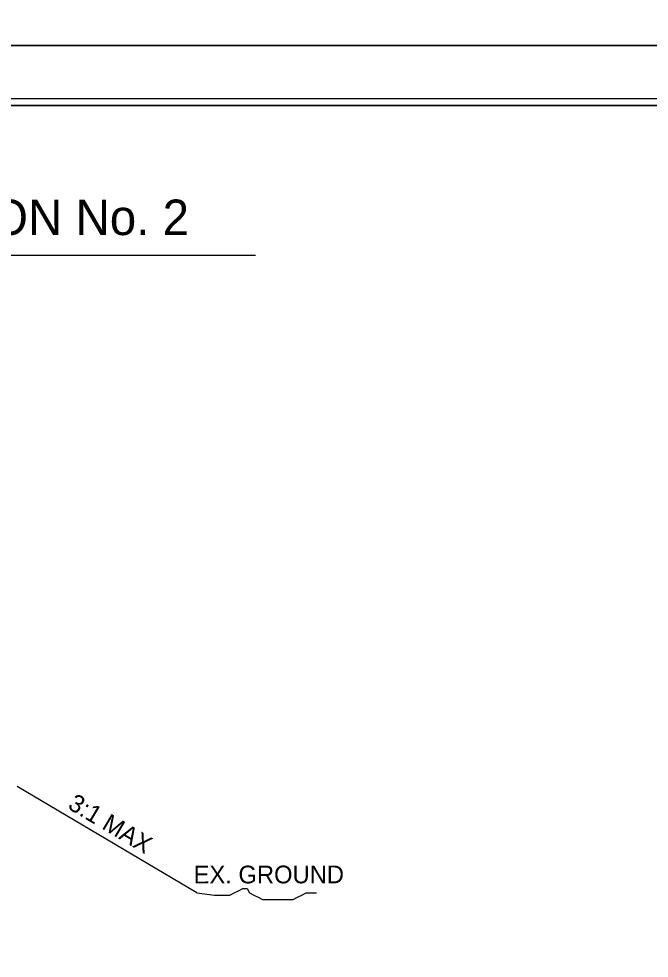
# Model space of a CAD drawing. Extents: x 2320980 to 2456309, y 595047 to 606177.
# Drawn here: x 2455931 to 2455978.2, y 597111.2 to 597181.6 of the extents above; entities that cross this region are included whole.
import ezdxf

# ---------------------------------------------------------------- set-up
doc = ezdxf.new("R2010")
doc.units = 0
for name, color, linetype in [('Old_Level_1', 7, 'Continuous'), ('Old_Level_2', 7, 'Continuous'), ('Old_Level_21', 7, 'Continuous'), ('Old_Level_3', 7, 'Continuous'), ('Sheet Cutting Line CELL', 7, 'Continuous'), ('Sheet Plan CELL', 7, 'Continuous'), ('Sheet Plot Border Inside CELL', 7, 'Continuous'), ('Sheet Plot Border Outside CELL', 7, 'Continuous'), ('Typical Hinge Slope Arterial CELL', 7, 'Continuous')]:
    doc.layers.add(name, color=color, linetype=linetype)

msp = doc.modelspace()

# ---------------------------------------------------------------- linework, layer by layer
at = {"layer": 'Old_Level_21'}
msp.add_line((2455944.3, 597116.046), (2455930.837, 597124.02), dxfattribs=at)
at = {"layer": 'Old_Level_3'}
msp.add_line((2455820.86, 597163.852), (2455948.687, 597163.852), dxfattribs=at)
at = {"layer": 'Sheet Cutting Line CELL'}
msp.add_line((2456045.507, 597179.574), (2455708.807, 597179.574), dxfattribs=at)
at = {"layer": 'Sheet Plan CELL'}
for points in [[(2455742.104, 596965.076), (2455742.099, 597175.071), (2456002.097, 597175.079), (2456002.099, 597145.066), (2456042.107, 597145.064), (2456042.107, 596965.076)], [(2456042.112, 597175.076), (2455742.104, 597175.076), (2455742.104, 596965.076), (2456042.107, 596965.076)]]:
    msp.add_lwpolyline(points, close=True, dxfattribs=at)
at = {"layer": 'Sheet Plot Border Inside CELL'}
msp.add_lwpolyline([(2455711.407, 596964.574), (2456044.604, 596964.576), (2456044.607, 597175.574), (2455711.407, 597175.574)], close=True, dxfattribs=at)
at = {"layer": 'Sheet Plot Border Outside CELL'}
for points in [[(2455708.807, 597179.574), (2456045.507, 597179.574), (2456045.507, 597398.574), (2455708.807, 597398.574)], [(2455708.807, 596960.574), (2456045.507, 596960.574), (2456045.507, 597179.574), (2455708.807, 597179.574)]]:
    msp.add_lwpolyline(points, close=True, dxfattribs=at)
at = {"layer": 'Typical Hinge Slope Arterial CELL'}
msp.add_lwpolyline([(2455944.3, 597116.046), (2455945.611, 597115.883), (2455945.938, 597115.883), (2455946.43, 597115.883), (2455946.758, 597115.883), (2455947.086, 597116.047), (2455947.413, 597116.211), (2455947.741, 597116.376), (2455948.069, 597116.376), (2455948.233, 597116.047), (2455948.561, 597115.884), (2455948.889, 597115.72), (2455949.216, 597115.556), (2455949.544, 597115.557), (2455949.872, 597115.557), (2455950.199, 597115.557), (2455950.527, 597115.557), (2455950.855, 597115.557), (2455951.182, 597115.557), (2455951.51, 597115.557), (2455951.838, 597115.72), (2455952.165, 597115.885), (2455952.493, 597116.048), (2455952.985, 597116.048), (2455953.257, 597116.048)], dxfattribs=at)

# ---------------------------------------------------------------- texts
at = {"layer": 'Old_Level_1'}
msp.add_text('EX. GROUND', height=1.33, rotation=0.08974, dxfattribs=at).set_placement((2455944.05, 597116.755))
at = {"layer": 'Old_Level_2'}
msp.add_text('TRANSITION FROM TYPICAL SECTION No. 1 TO TYPICAL SECTION No. 2', height=2.66, dxfattribs=at).set_placement((2455820.573, 597165.361))
at = {"layer": 'Old_Level_21'}
msp.add_text('3:1 MAX', height=1.33, rotation=329.36161, dxfattribs=at).set_placement((2455934.549, 597122.413))

doc.saveas('drawing.dxf')
